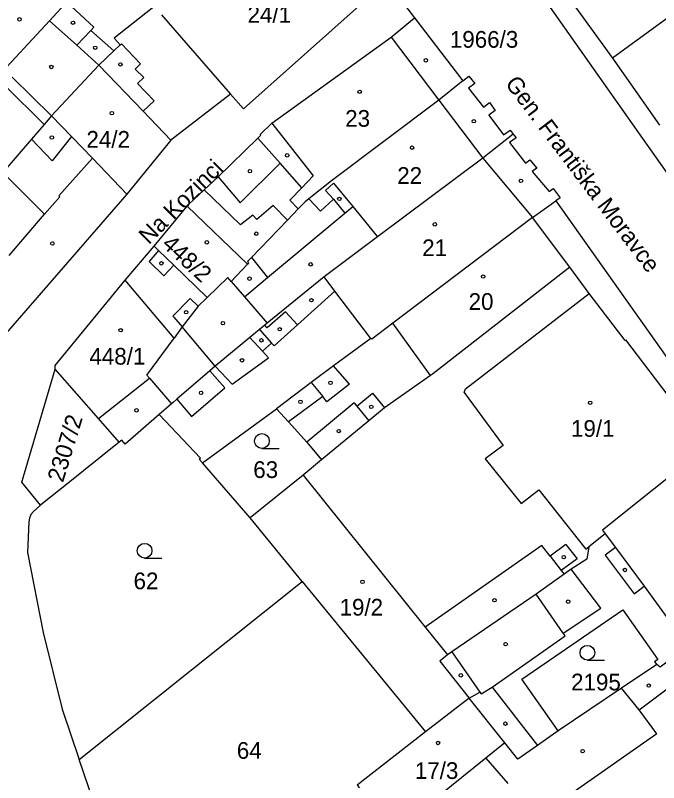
# Model space of a CAD drawing. Extents: x -679220 to -673243, y -1075091 to -1066557.
# Drawn here: x -676560.9 to -676495.5, y -1071396.5 to -1071318.5 of the extents above; entities that cross this region are included whole.
import ezdxf

# ---------------------------------------------------------------- set-up
doc = ezdxf.new("R2010")
doc.units = 0
for name, color, linetype in [('Hranice parcel', 7, 'Continuous'), ('Parcelní čísla', 7, 'Continuous'), ('Pop  PČ popisy', 7, 'Continuous'), ('Vnitřní kresba', 7, 'Continuous'), ('Značky budov', 7, 'Continuous'), ('Značky kultur', 7, 'Continuous')]:
    doc.layers.add(name, color=color, linetype=linetype)

msp = doc.modelspace()

# ---------------------------------------------------------------- linework, layer by layer
at = {"layer": 'Hranice parcel'}
for p, q in [((-676523.21, -1071315.01), (-676520.34, -1071318.73)), ((-676506.02, -1071314.83), (-676500.22, -1071322.85)), ((-676520.34, -1071318.73), (-676515.45, -1071325.14)), ((-676500.22, -1071322.85), (-676495.45, -1071329.66)), ((-676543.47, -1071337.89), (-676537.35, -1071343.81)), ((-676508.34, -1071339.04), (-676505.99, -1071337.37)), ((-676504.55, -1071344.1), (-676508.34, -1071339.04)), ((-676541.9, -1071364.02), (-676534.4, -1071358.51)), ((-676529.8, -1071363.71), (-676531.66, -1071365.26)), ((-676537.08, -1071369.59), (-676541.9, -1071364.02)), ((-676531.66, -1071365.26), (-676537.08, -1071369.59)), ((-676558.38, -1071368.33), (-676559.11, -1071368.95)), ((-676531.78, -1071376.07), (-676537.08, -1071369.59)), ((-676554.44, -1071394.18), (-676531.78, -1071376.07)), ((-676531.78, -1071376.07), (-676519.23, -1071391.39)), ((-676514.79, -1071387.94), (-676519.23, -1071391.39)), ((-676511.17, -1071392.49), (-676514.79, -1071387.94))]:
    msp.add_line(p, q, dxfattribs=at)
for points in [[(-676400.64, -1071480.43), (-676404.65, -1071473.51), (-676415.78, -1071453.37), (-676425.35, -1071436.91), (-676444.25, -1071404.92), (-676453.53, -1071391.57), (-676458.63, -1071385.05), (-676473.24, -1071365.27), (-676485.03, -1071348.15), (-676497.15, -1071331.02), (-676507.56, -1071316.17), (-676512.86, -1071309.51), (-676528.01, -1071291.25), (-676530.94, -1071288.81)], [(-676477.43, -1071306.13), (-676481.2, -1071308.93), (-676500.22, -1071322.85)], [(-676533, -1071307.87), (-676540.57, -1071313.87), (-676541.16, -1071313.07), (-676542.7, -1071314.29), (-676550.89, -1071320.82), (-676550.27, -1071321.47), (-676550.93, -1071322.11), (-676552.44, -1071323.54)], [(-676524.72, -1071316.36), (-676537.74, -1071328), (-676539.05, -1071326.49), (-676545.13, -1071331.19)], [(-676555.92, -1071317.35), (-676557.48, -1071319.04), (-676561.33, -1071323.2), (-676561.79, -1071323.73), (-676562.04, -1071324.02), (-676562.78, -1071324.87)], [(-676543.47, -1071337.89), (-676543.34, -1071337.74), (-676541.73, -1071336.23), (-676540.33, -1071334.93), (-676536.3, -1071330.98), (-676535.97, -1071330.66), (-676536.05, -1071330.59), (-676534.86, -1071329.47), (-676522.72, -1071320.69), (-676520.34, -1071318.73)], [(-676552.44, -1071323.54), (-676557.25, -1071328.7), (-676558.01, -1071329.58)], [(-676552.44, -1071323.54), (-676547.95, -1071328.24), (-676545.13, -1071331.19)], [(-676515.45, -1071325.14), (-676514.82, -1071324.67), (-676514.23, -1071325.43), (-676514.86, -1071325.9), (-676513.35, -1071327.83), (-676512.72, -1071327.36), (-676512.15, -1071328.16), (-676512.79, -1071328.65), (-676511.29, -1071330.64), (-676510.64, -1071330.15), (-676510.32, -1071330.56)], [(-676562.78, -1071324.87), (-676562.06, -1071325.58), (-676558.01, -1071329.58)], [(-676515.45, -1071325.14), (-676517.87, -1071327.11), (-676528.78, -1071335.32), (-676531.11, -1071337.16), (-676531.48, -1071337.45), (-676532.18, -1071338.18), (-676533.27, -1071339.31), (-676536.94, -1071343.12), (-676537.34, -1071343.54), (-676537.22, -1071343.66), (-676537.35, -1071343.81)], [(-676558.01, -1071329.58), (-676559.31, -1071331.08), (-676562.23, -1071334.46), (-676566.21, -1071338.5), (-676571.2, -1071344.19)], [(-676510.32, -1071330.56), (-676513.42, -1071333), (-676524.1, -1071341.01), (-676529.55, -1071345.1), (-676535.34, -1071349.8)], [(-676510.32, -1071330.56), (-676510.03, -1071330.94), (-676510.7, -1071331.43), (-676509.08, -1071333.53), (-676508.62, -1071333.18), (-676507.92, -1071334.02), (-676508.4, -1071334.38), (-676506.67, -1071336.41), (-676506.27, -1071336.11), (-676505.54, -1071337.05), (-676505.99, -1071337.37)], [(-676545.13, -1071331.19), (-676549.61, -1071336.67), (-676562.6, -1071351.6)], [(-676549.77, -1071345.41), (-676546.82, -1071341.96), (-676543.47, -1071337.89)], [(-676505.99, -1071337.37), (-676488.95, -1071361.42), (-676480.52, -1071373.04), (-676468.6, -1071388.71)], [(-676508.34, -1071339.04), (-676522.55, -1071349.79), (-676524.7, -1071351.42), (-676524.78, -1071351.35), (-676528.58, -1071354.15), (-676530.86, -1071355.84), (-676534.4, -1071358.51)], [(-676537.35, -1071343.81), (-676539, -1071345.55), (-676537.65, -1071347.12), (-676535.34, -1071349.8)], [(-676504.55, -1071344.1), (-676518.54, -1071355), (-676518.74, -1071355.14), (-676523.4, -1071358.4), (-676524.99, -1071359.73), (-676529.8, -1071363.71)], [(-676490.8, -1071362.5), (-676494.11, -1071357.94), (-676494.03, -1071357.88), (-676498.86, -1071351.49), (-676498.95, -1071351.57), (-676502.59, -1071346.77), (-676504.55, -1071344.1)], [(-676556.89, -1071354.48), (-676556.9, -1071354.1), (-676549.77, -1071345.41)], [(-676540.62, -1071354.18), (-676543.98, -1071350.19), (-676544.79, -1071351.34), (-676549.77, -1071345.41)], [(-676535.34, -1071349.8), (-676535.57, -1071349.99), (-676536.12, -1071350.44), (-676537.09, -1071351.25), (-676540.62, -1071354.18)], [(-676558.38, -1071368.33), (-676560.28, -1071365.97), (-676556.89, -1071354.48)], [(-676550.38, -1071361.9), (-676552.49, -1071359.49), (-676556.89, -1071354.48)], [(-676540.62, -1071354.18), (-676541.15, -1071354.64), (-676544.52, -1071357.54), (-676544.89, -1071357.86), (-676545.06, -1071357.99), (-676546.32, -1071359.09)], [(-676546.32, -1071359.09), (-676549.79, -1071362.1), (-676550.12, -1071361.69), (-676550.38, -1071361.9)], [(-676541.9, -1071364.02), (-676542.24, -1071363.65), (-676542.13, -1071363.55), (-676546.32, -1071359.09)], [(-676534.4, -1071358.51), (-676533.16, -1071359.84), (-676531.29, -1071361.9), (-676529.8, -1071363.71)], [(-676550.38, -1071361.9), (-676555.75, -1071366.23), (-676558.18, -1071368.16), (-676558.38, -1071368.33)], [(-676490.8, -1071362.5), (-676501.25, -1071370.87), (-676500.97, -1071371.22), (-676502.64, -1071372.57), (-676502.83, -1071373.8), (-676504.42, -1071374.83), (-676505.15, -1071375.35), (-676507.99, -1071377.37), (-676516.55, -1071383.23), (-676517, -1071383.54)], [(-676531.66, -1071365.26), (-676519.26, -1071380.73), (-676517, -1071383.54)], [(-676559.11, -1071368.95), (-676559.353, -1071369.258), (-676559.511, -1071369.623), (-676559.57, -1071370.01)], [(-676559.57, -1071370.01), (-676559.71, -1071373.12), (-676558.12, -1071381.28), (-676556.17, -1071389.08), (-676554.44, -1071394.18)], [(-676481.89, -1071374.77), (-676492.56, -1071382.71), (-676495.38, -1071384.8), (-676495.73, -1071384.52)], [(-676505.74, -1071391.29), (-676509.44, -1071386.03), (-676499.17, -1071378.96), (-676495.61, -1071384.02), (-676495.95, -1071384.24), (-676495.73, -1071384.52)], [(-676517, -1071383.54), (-676517.77, -1071384.17), (-676514.79, -1071387.94)], [(-676495.73, -1071384.52), (-676499.31, -1071386.93), (-676505.74, -1071391.29)], [(-676519.23, -1071391.39), (-676526.19, -1071396.8), (-676525.96, -1071397.08)], [(-676505.74, -1071391.29), (-676507.84, -1071392.78), (-676509.85, -1071394.16), (-676511.17, -1071392.49)], [(-676511.17, -1071392.49), (-676513.1, -1071394.04), (-676519.04, -1071398.82), (-676511.84, -1071407.28)], [(-676546.3, -1071412.23), (-676551.51, -1071402.82), (-676554.44, -1071394.18)]]:
    msp.add_lwpolyline(points, dxfattribs=at)
at = {"layer": 'Vnitřní kresba'}
for p, q in [((-676555.72, -1071317.14), (-676552.95, -1071319.7)), ((-676546.09, -1071318.43), (-676539.05, -1071326.49)), ((-676554.7, -1071321.52), (-676557.48, -1071319.04)), ((-676554.7, -1071321.52), (-676553.27, -1071320.04)), ((-676553.27, -1071320.04), (-676552.95, -1071319.7)), ((-676550.93, -1071322.11), (-676553.27, -1071320.04)), ((-676522.72, -1071320.69), (-676517.87, -1071327.11)), ((-676552.44, -1071323.54), (-676554.7, -1071321.52)), ((-676550.27, -1071321.47), (-676550.16, -1071321.37)), ((-676550.16, -1071321.37), (-676548.2, -1071323.42)), ((-676548.2, -1071323.42), (-676548.77, -1071323.97)), ((-676548.77, -1071323.97), (-676547.89, -1071324.82)), ((-676561.27, -1071324.77), (-676557.25, -1071328.7)), ((-676547.89, -1071324.82), (-676548.51, -1071325.41)), ((-676548.51, -1071325.41), (-676546.83, -1071327.17)), ((-676517.87, -1071327.11), (-676513.42, -1071333)), ((-676546.83, -1071327.17), (-676547.95, -1071328.24)), ((-676557.25, -1071328.7), (-676555.23, -1071330.8)), ((-676534.86, -1071329.47), (-676532.75, -1071332.14)), ((-676555.23, -1071330.8), (-676557.2, -1071333.3)), ((-676553.1, -1071333.02), (-676555.23, -1071330.8)), ((-676534.02, -1071333.53), (-676536.3, -1071330.98)), ((-676559.31, -1071331.08), (-676557.2, -1071333.3)), ((-676532.75, -1071332.14), (-676530.65, -1071334.81)), ((-676556.53, -1071336.85), (-676553.1, -1071333.02)), ((-676549.61, -1071336.67), (-676553.1, -1071333.02)), ((-676513.42, -1071333), (-676508.34, -1071339.04)), ((-676534.02, -1071333.53), (-676538.08, -1071337.56)), ((-676531.8, -1071336.02), (-676534.02, -1071333.53)), ((-676557.97, -1071338.7), (-676562.23, -1071334.46)), ((-676540.33, -1071334.93), (-676538.08, -1071337.56)), ((-676531.8, -1071336.02), (-676530.65, -1071334.81)), ((-676529.39, -1071336.32), (-676528.58, -1071335.56)), ((-676528.58, -1071335.56), (-676526.63, -1071337.93)), ((-676538.06, -1071339.81), (-676541.73, -1071336.23)), ((-676533.02, -1071337.29), (-676531.8, -1071336.02)), ((-676528.59, -1071337.2), (-676529.39, -1071336.32)), ((-676557.97, -1071338.7), (-676556.41, -1071336.96)), ((-676556.41, -1071336.96), (-676556.53, -1071336.85)), ((-676533.02, -1071337.29), (-676532.18, -1071338.18)), ((-676529.91, -1071338.41), (-676531.11, -1071337.16)), ((-676529.91, -1071338.41), (-676528.59, -1071337.2)), ((-676528.59, -1071337.2), (-676527.44, -1071338.61)), ((-676534.71, -1071337.82), (-676536.4, -1071339.24)), ((-676534.71, -1071337.82), (-676533.27, -1071339.31)), ((-676527.44, -1071338.61), (-676526.63, -1071337.93)), ((-676526.63, -1071337.93), (-676524.1, -1071341.01)), ((-676561.58, -1071342.9), (-676557.97, -1071338.7)), ((-676536.8, -1071338.82), (-676538.06, -1071339.81)), ((-676536.4, -1071339.24), (-676536.8, -1071338.82)), ((-676535.29, -1071345.16), (-676527.44, -1071338.61)), ((-676546.37, -1071342.4), (-676546.82, -1071341.96)), ((-676546.37, -1071342.4), (-676547.33, -1071343.52)), ((-676544.82, -1071343.91), (-676546.37, -1071342.4)), ((-676547.33, -1071343.52), (-676545.84, -1071344.97)), ((-676536.94, -1071343.12), (-676535.29, -1071345.16)), ((-676545.84, -1071344.97), (-676544.82, -1071343.91)), ((-676544.82, -1071343.91), (-676541.45, -1071347.2)), ((-676528.46, -1071346.53), (-676529.55, -1071345.1)), ((-676541.45, -1071347.2), (-676539.34, -1071345.16)), ((-676539, -1071345.55), (-676539.34, -1071345.16)), ((-676537.65, -1071347.12), (-676535.29, -1071345.16)), ((-676528.46, -1071346.53), (-676532.26, -1071349.96)), ((-676524.78, -1071351.35), (-676528.46, -1071346.53)), ((-676544.94, -1071349.09), (-676543.17, -1071347.3)), ((-676543.17, -1071347.3), (-676542.36, -1071348.08)), ((-676542.36, -1071348.08), (-676541.45, -1071347.2)), ((-676515.18, -1071356.49), (-676502.59, -1071346.77)), ((-676542.36, -1071348.08), (-676543.98, -1071350.19)), ((-676533.46, -1071348.64), (-676535.34, -1071350.29)), ((-676533.46, -1071348.64), (-676532.26, -1071349.96)), ((-676544.94, -1071349.09), (-676544.84, -1071349.19)), ((-676544.84, -1071349.19), (-676543.98, -1071350.19)), ((-676518.74, -1071355.14), (-676522.55, -1071349.79)), ((-676536.12, -1071350.44), (-676534.89, -1071351.82)), ((-676535.34, -1071350.29), (-676535.57, -1071349.99)), ((-676532.26, -1071349.96), (-676534.63, -1071352.1)), ((-676547.56, -1071355.09), (-676544.79, -1071351.34)), ((-676537.09, -1071351.25), (-676535.82, -1071352.66)), ((-676535.82, -1071352.66), (-676534.89, -1071351.82)), ((-676534.89, -1071351.82), (-676534.63, -1071352.1)), ((-676535.82, -1071352.66), (-676535.21, -1071353.33)), ((-676538.89, -1071355.99), (-676535.21, -1071353.33)), ((-676540.62, -1071354.18), (-676538.89, -1071355.99)), ((-676526.95, -1071356.01), (-676528.58, -1071354.15)), ((-676547.56, -1071355.09), (-676547.29, -1071355.41)), ((-676539.65, -1071356.38), (-676541.15, -1071354.64)), ((-676552.49, -1071359.49), (-676547.29, -1071355.41)), ((-676547.29, -1071355.41), (-676545.06, -1071357.99)), ((-676530.86, -1071355.84), (-676529.69, -1071357.27)), ((-676526.95, -1071356.01), (-676529.26, -1071357.79)), ((-676543.02, -1071359.28), (-676539.65, -1071356.38)), ((-676515.3, -1071356.87), (-676515.18, -1071356.49)), ((-676544.52, -1071357.54), (-676543.02, -1071359.28)), ((-676529.69, -1071357.27), (-676533.16, -1071359.84)), ((-676529.26, -1071357.79), (-676529.69, -1071357.27)), ((-676526.21, -1071358.25), (-676524.62, -1071356.91)), ((-676524.62, -1071356.91), (-676523.4, -1071358.4)), ((-676515.3, -1071356.87), (-676511.34, -1071362.24)), ((-676526.49, -1071357.9), (-676531.29, -1071361.9)), ((-676526.49, -1071357.9), (-676526.21, -1071358.25)), ((-676526.21, -1071358.25), (-676524.99, -1071359.73)), ((-676511.34, -1071362.24), (-676513.17, -1071363.59)), ((-676513.17, -1071363.59), (-676509.5, -1071368.15)), ((-676509.5, -1071368.15), (-676507.7, -1071366.76)), ((-676507.7, -1071366.76), (-676502.92, -1071372.8)), ((-676500.97, -1071371.22), (-676499.93, -1071372.61)), ((-676507.4, -1071372.42), (-676519.26, -1071380.73)), ((-676506.56, -1071373.51), (-676507.4, -1071372.42)), ((-676504.95, -1071372.31), (-676506.56, -1071373.51)), ((-676504.95, -1071372.31), (-676503.81, -1071373.79)), ((-676502.92, -1071372.8), (-676502.64, -1071372.57)), ((-676499.93, -1071372.61), (-676500.97, -1071373.39)), ((-676499.93, -1071372.61), (-676496.99, -1071376.54)), ((-676506.56, -1071373.51), (-676505.45, -1071374.96)), ((-676503.81, -1071373.79), (-676505.45, -1071374.96)), ((-676500.97, -1071373.39), (-676498.03, -1071377.34)), ((-676505.45, -1071374.96), (-676505.15, -1071375.35)), ((-676501.41, -1071378.81), (-676504.42, -1071374.83)), ((-676498.03, -1071377.34), (-676496.99, -1071376.54)), ((-676496.99, -1071376.54), (-676492.56, -1071382.71)), ((-676505.23, -1071381.35), (-676507.99, -1071377.37)), ((-676505.23, -1071381.35), (-676501.41, -1071378.81)), ((-676512.47, -1071386.82), (-676505.05, -1071381.61)), ((-676505.05, -1071381.61), (-676505.23, -1071381.35)), ((-676516.55, -1071383.23), (-676513.72, -1071387.34)), ((-676497.52, -1071389.12), (-676493.98, -1071386.48)), ((-676513.58, -1071387.52), (-676512.47, -1071386.82)), ((-676512.47, -1071386.82), (-676507.84, -1071392.78)), ((-676497.52, -1071389.12), (-676499.31, -1071386.93)), ((-676514.79, -1071387.94), (-676513.72, -1071387.34)), ((-676513.72, -1071387.34), (-676513.58, -1071387.52)), ((-676495.7, -1071391.59), (-676497.52, -1071389.12)), ((-676495.7, -1071391.59), (-676506.79, -1071399.31)), ((-676513.1, -1071394.04), (-676510.88, -1071396.64))]:
    msp.add_line(p, q, dxfattribs=at)
at = {"layer": 'Značky budov'}
for centre in [(-676560.517, -1071318.889), (-676555.077, -1071319.239), (-676552.827, -1071321.779), (-676519.197, -1071323.059), (-676557.287, -1071323.739), (-676550.257, -1071323.479), (-676525.927, -1071326.259), (-676551.127, -1071328.439), (-676514.317, -1071329.259), (-676557.227, -1071330.909), (-676520.597, -1071331.949), (-676533.297, -1071332.729), (-676537.087, -1071334.339), (-676509.527, -1071335.319), (-676527.997, -1071337.159), (-676518.287, -1071339.749), (-676536.447, -1071340.699), (-676557.177, -1071341.699), (-676541.467, -1071341.579), (-676546.087, -1071343.709), (-676530.907, -1071343.819), (-676537.127, -1071345.269), (-676513.367, -1071345.059), (-676530.837, -1071347.469), (-676543.567, -1071348.689), (-676539.837, -1071349.799), (-676550.227, -1071350.519), (-676534.057, -1071350.419), (-676535.917, -1071351.549), (-676537.897, -1071353.579), (-676528.897, -1071355.869), (-676542.057, -1071356.889), (-676531.947, -1071357.799), (-676524.747, -1071358.309), (-676502.497, -1071357.899), (-676548.617, -1071358.669), (-676528.057, -1071360.779), (-676505.177, -1071373.609), (-676498.957, -1071374.909), (-676525.637, -1071376.119), (-676512.217, -1071377.989), (-676504.727, -1071378.129), (-676511.087, -1071382.459), (-676515.647, -1071385.629), (-676496.537, -1071386.669), (-676511.107, -1071390.549), (-676517.957, -1071392.509), (-676503.257, -1071393.339)]:
    msp.add_circle(centre, 0.175, dxfattribs=at)
at = {"layer": 'Značky kultur'}
for p, q in [((-676535.873, -1071362.54), (-676534.123, -1071362.54)), ((-676547.803, -1071373.7), (-676546.053, -1071373.7)), ((-676502.773, -1071384.08), (-676501.023, -1071384.08))]:
    msp.add_line(p, q, dxfattribs=at)
for centre in [(-676535.873, -1071361.79), (-676547.803, -1071372.95), (-676502.773, -1071383.33)]:
    msp.add_circle(centre, 0.75, dxfattribs=at)

# ---------------------------------------------------------------- texts
at = {"layer": 'Parcelní čísla'}
for s, p in [('24/1', (-676537.33, -1071319.239)), ('1966/3', (-676516.757, -1071321.779)), ('23', (-676527.4, -1071329.82)), ('24/2', (-676553.71, -1071331.95)), ('22', (-676522.11, -1071335.63)), ('21', (-676519.57, -1071342.979)), ('20', (-676514.85, -1071348.45)), ('448/1', (-676553.41, -1071354.019)), ('19/1', (-676504.44, -1071361.36)), ('63', (-676536.75, -1071365.55)), ('62', (-676548.92, -1071376.87)), ('19/2', (-676527.97, -1071379.55)), ('2195', (-676504.43, -1071387.16)), ('64', (-676538.42, -1071394.12)), ('17/3', (-676520.32, -1071396.17))]:
    msp.add_text(s, height=1.7, dxfattribs=at).set_placement(p)
for s, rotation, p in [('448/2', 317, (-676546.139, -1071341.901)), ('2307/2', 73, (-676556.101, -1071366.083))]:
    msp.add_text(s, height=1.7, rotation=rotation, dxfattribs=at).set_placement(p)
at = {"layer": 'Pop  PČ popisy'}
for s, rotation, p in [('Gen. Františka Moravce', 307, (-676511.207, -1071325.445)), ('Na Kozinci', 45, (-676547.364, -1071341.869))]:
    msp.add_text(s, height=1.7, rotation=rotation, dxfattribs=at).set_placement(p)

doc.saveas('drawing.dxf')
